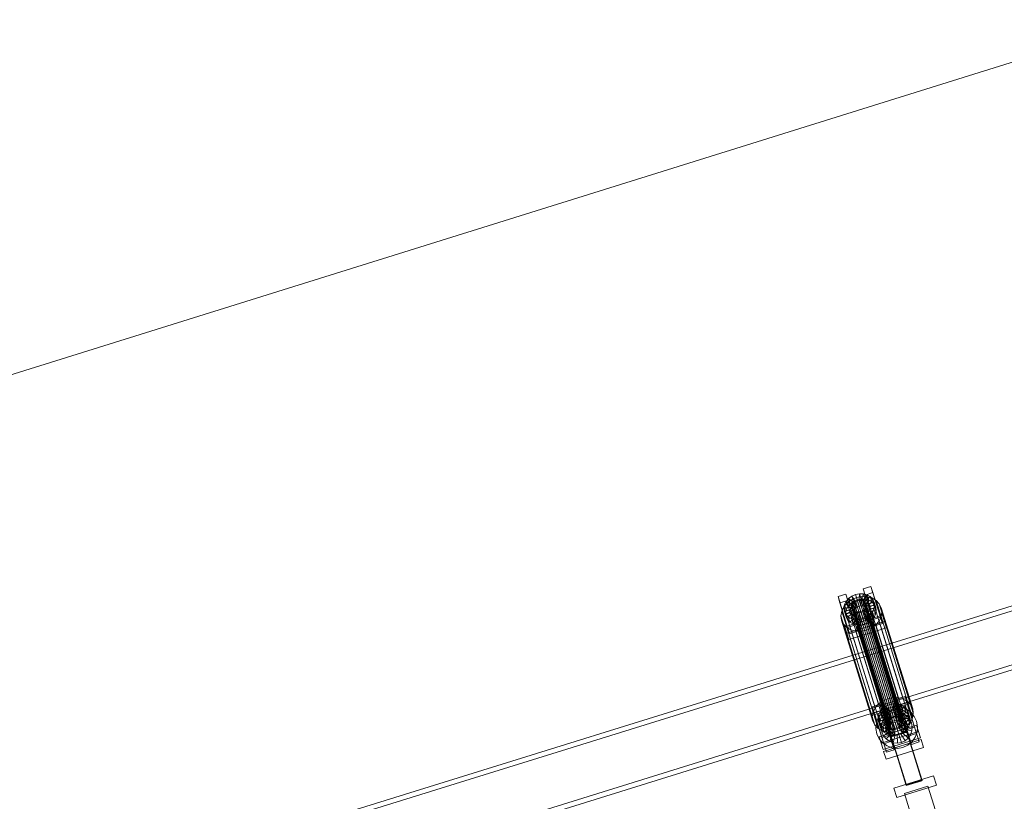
# Model space of a CAD drawing. Header units: millimetres. Extents: x -2233 to 61924, y -68080 to 6847.
# Tile 744 of 1056: x 16249 to 17450, y 1068 to 2021. Entities that reach past the tile are written whole.
import ezdxf

# ---------------------------------------------------------------- set-up
doc = ezdxf.new("R2010")
doc.units = ezdxf.units.MM
doc.layers.add('COTAS_P', color=1, linetype='Continuous', lineweight=0)
doc.layers.add('lateral_C02', color=7, linetype='Continuous', lineweight=0)
doc.dimstyles.new('R19_100', dxfattribs={"dimtxt": 250, "dimasz": 150, "dimexe": 150, "dimexo": 80, "dimgap": 100, "dimtad": 1, "dimtih": 1, "dimtoh": 1, "dimdsep": 46, "dimcen": 0.09, "dimadec": 0, "dimazin": 0, "dimtfac": 1, "dimtdec": 4, "dimtofl": 0, "dimtmove": 0, "dimatfit": 3, "dimfxl": 1, "dimtolj": 1, "dimtzin": 0, "dimarcsym": 0})

# ---------------------------------------------------------------- blocks, each defined once
blk = doc.blocks.new('DIM_R28_4')
at = {"layer": 'COTAS_P'}
for p, q in [((15248.4, 1279.1), (24311.8, 4109.1)), ((24311.8, 4109.1), (24155.2, 4107.3)), ((24311.8, 4109.1), (24182.1, 4021.4)), ((24580.1, 3250), (24311.8, 4109.1)), ((15248.4, 1279.1), (15378.1, 1366.8)), ((15248.4, 1279.1), (15405, 1280.8)), ((15516.6, 420), (15248.4, 1279.1))]:
    blk.add_line(p, q, dxfattribs=at)
blk.add_text('9495 P', height=250, rotation=17.3406, dxfattribs=at).set_placement((19750.3, 2789.5))

msp = doc.modelspace()

# ---------------------------------------------------------------- linework, layer by layer
at = {"layer": 'lateral_C02'}
for p, q in [((18224.729, 1544.304), (17288.772, 1253.81)), ((17290.55, 1248.079), (18226.507, 1538.574)), ((17309.174, 1188.074), (18245.131, 1478.568)), ((18246.91, 1472.838), (17310.953, 1182.344)), ((17268.094, 1320.3), (17272.946, 1321.26)), ((17272.84, 1312.937), (17272.946, 1321.26)), ((17272.946, 1321.26), (17277.785, 1321.142)), ((17272.946, 1321.26), (17274.986, 1314.686)), ((17277.444, 1327.253), (17286.99, 1330.234)), ((17279.825, 1319.584), (17277.444, 1327.253)), ((17277.444, 1327.253), (17289.195, 1289.731)), ((17289.37, 1322.565), (17279.825, 1319.584)), ((17286.99, 1330.234), (17289.37, 1322.565)), ((17298.74, 1292.711), (17286.99, 1330.234)), ((17289.37, 1322.565), (17301.121, 1285.042)), ((17246.899, 1317.716), (17256.444, 1320.696)), ((17249.279, 1310.047), (17246.899, 1317.716)), ((17246.899, 1317.716), (17258.649, 1280.193)), ((17258.825, 1313.027), (17249.279, 1310.047)), ((17261.03, 1272.524), (17249.279, 1310.047)), ((17253.924, 1305.37), (17257.957, 1310.093)), ((17254.713, 1307.97), (17256.631, 1311.946)), ((17256.444, 1320.696), (17258.825, 1313.027)), ((17268.195, 1283.174), (17256.444, 1320.696)), ((17256.631, 1311.946), (17259.648, 1315.479)), ((17265.112, 1308.526), (17256.631, 1311.946)), ((17256.631, 1311.946), (17258.672, 1305.372)), ((17257.957, 1310.093), (17263.184, 1313.902)), ((17257.957, 1310.093), (17296.212, 1186.838)), ((17258.825, 1313.027), (17270.575, 1275.505)), ((17259.648, 1315.479), (17263.558, 1318.328)), ((17266.541, 1310.199), (17259.648, 1315.479)), ((17259.648, 1315.479), (17261.689, 1308.905)), ((17265.598, 1311.755), (17261.689, 1308.905)), ((17263.184, 1313.902), (17269.247, 1316.538)), ((17263.184, 1313.902), (17301.439, 1190.648)), ((17263.558, 1318.328), (17268.094, 1320.3)), ((17268.393, 1311.549), (17263.558, 1318.328)), ((17263.558, 1318.328), (17265.598, 1311.755)), ((17263.863, 1307.738), (17264.772, 1309.621)), ((17264.772, 1309.621), (17266.201, 1311.295)), ((17264.772, 1309.621), (17309.148, 1166.646)), ((17266.541, 1310.199), (17265.112, 1308.526)), ((17270.134, 1313.727), (17265.598, 1311.755)), ((17265.598, 1311.755), (17270.433, 1304.975)), ((17266.201, 1311.295), (17268.053, 1312.645)), ((17266.201, 1311.295), (17310.577, 1168.319)), ((17268.393, 1311.549), (17266.541, 1310.199)), ((17268.582, 1303.626), (17266.541, 1310.199)), ((17268.053, 1312.645), (17270.202, 1313.579)), ((17268.053, 1312.645), (17312.429, 1169.669)), ((17270.542, 1312.483), (17268.094, 1320.3)), ((17268.094, 1320.3), (17270.134, 1313.727)), ((17270.542, 1312.483), (17268.393, 1311.549)), ((17270.433, 1304.975), (17268.393, 1311.549)), ((17269.247, 1316.538), (17275.734, 1317.821)), ((17269.247, 1316.538), (17307.502, 1193.284)), ((17274.986, 1314.686), (17270.134, 1313.727)), ((17270.134, 1313.727), (17272.582, 1305.909)), ((17270.202, 1313.579), (17272.5, 1314.033)), ((17270.202, 1313.579), (17314.577, 1170.603)), ((17272.84, 1312.937), (17270.542, 1312.483)), ((17272.582, 1305.909), (17270.542, 1312.483)), ((17272.5, 1314.033), (17274.792, 1313.977)), ((17272.5, 1314.033), (17316.876, 1171.058)), ((17275.132, 1312.882), (17272.84, 1312.937)), ((17274.88, 1306.364), (17272.84, 1312.937)), ((17274.792, 1313.977), (17276.922, 1313.415)), ((17274.792, 1313.977), (17319.168, 1171.002)), ((17274.986, 1314.686), (17274.88, 1306.364)), ((17279.825, 1314.568), (17274.986, 1314.686)), ((17275.132, 1312.882), (17277.785, 1321.142)), ((17277.262, 1312.319), (17275.132, 1312.882)), ((17277.172, 1306.308), (17275.132, 1312.882)), ((17275.734, 1317.821), (17282.203, 1317.663)), ((17275.734, 1317.821), (17313.989, 1194.567)), ((17276.922, 1313.415), (17278.743, 1312.384)), ((17276.922, 1313.415), (17321.297, 1170.439)), ((17279.825, 1314.568), (17277.172, 1306.308)), ((17277.262, 1312.319), (17282.28, 1319.954)), ((17279.083, 1311.288), (17277.262, 1312.319)), ((17279.302, 1305.746), (17277.262, 1312.319)), ((17277.785, 1321.142), (17282.28, 1319.954)), ((17277.785, 1321.142), (17279.825, 1314.568)), ((17278.743, 1312.384), (17280.133, 1310.955)), ((17278.743, 1312.384), (17323.119, 1169.409)), ((17279.083, 1311.288), (17286.126, 1317.778)), ((17280.473, 1309.859), (17279.083, 1311.288)), ((17281.123, 1304.715), (17279.083, 1311.288)), ((17284.321, 1313.381), (17279.302, 1305.746)), ((17291.575, 1282.062), (17279.825, 1319.584)), ((17284.321, 1313.381), (17279.825, 1314.568)), ((17280.133, 1310.955), (17280.996, 1309.226)), ((17280.133, 1310.955), (17324.508, 1167.98)), ((17280.473, 1309.859), (17289.059, 1314.762)), ((17281.336, 1308.13), (17280.473, 1309.859)), ((17282.513, 1303.286), (17280.473, 1309.859)), ((17288.166, 1311.205), (17281.123, 1304.715)), ((17290.881, 1311.11), (17281.336, 1308.13)), ((17282.203, 1317.663), (17288.213, 1316.076)), ((17282.203, 1317.663), (17320.458, 1194.409)), ((17282.28, 1319.954), (17286.126, 1317.778)), ((17282.28, 1319.954), (17284.321, 1313.381)), ((17288.166, 1311.205), (17284.321, 1313.381)), ((17286.126, 1317.778), (17289.059, 1314.762)), ((17286.126, 1317.778), (17288.166, 1311.205)), ((17291.1, 1308.188), (17288.166, 1311.205)), ((17288.213, 1316.076), (17293.353, 1313.167)), ((17288.213, 1316.076), (17326.467, 1192.821)), ((17289.059, 1314.762), (17290.881, 1311.11)), ((17289.059, 1314.762), (17291.1, 1308.188)), ((17292.922, 1304.537), (17290.881, 1311.11)), ((17290.881, 1311.11), (17291.467, 1307.073)), ((17293.353, 1313.167), (17297.275, 1309.134)), ((17293.353, 1313.167), (17331.608, 1189.912)), ((17250.436, 1294.509), (17251.359, 1300.054)), ((17251.359, 1300.054), (17253.924, 1305.37)), ((17251.359, 1300.054), (17289.614, 1176.8)), ((17253.924, 1305.37), (17292.179, 1182.115)), ((17254.023, 1303.822), (17254.713, 1307.97)), ((17263.876, 1304.677), (17254.023, 1303.822)), ((17254.023, 1303.822), (17256.063, 1297.248)), ((17254.608, 1299.785), (17254.023, 1303.822)), ((17264.154, 1302.765), (17254.608, 1299.785)), ((17254.608, 1299.785), (17256.649, 1293.211)), ((17256.43, 1296.133), (17254.608, 1299.785)), ((17264.203, 1306.642), (17254.713, 1307.97)), ((17254.713, 1307.97), (17256.753, 1301.396)), ((17256.753, 1301.396), (17256.063, 1297.248)), ((17256.063, 1297.248), (17265.917, 1298.104)), ((17256.063, 1297.248), (17256.649, 1293.211)), ((17265.017, 1301.036), (17256.43, 1296.133)), ((17258.672, 1305.372), (17256.753, 1301.396)), ((17256.753, 1301.396), (17266.243, 1300.069)), ((17261.689, 1308.905), (17258.672, 1305.372)), ((17258.672, 1305.372), (17267.152, 1301.952)), ((17266.406, 1299.607), (17259.364, 1293.117)), ((17261.689, 1308.905), (17268.582, 1303.626)), ((17268.228, 1298.576), (17263.209, 1290.941)), ((17263.536, 1305.773), (17263.863, 1307.738)), ((17263.814, 1303.861), (17263.536, 1305.773)), ((17263.536, 1305.773), (17307.912, 1162.798)), ((17264.677, 1302.131), (17263.814, 1303.861)), ((17263.814, 1303.861), (17308.189, 1160.885)), ((17263.863, 1307.738), (17308.239, 1164.762)), ((17264.203, 1306.642), (17263.876, 1304.677)), ((17265.917, 1298.104), (17263.876, 1304.677)), ((17263.876, 1304.677), (17264.154, 1302.765)), ((17266.194, 1296.191), (17264.154, 1302.765)), ((17264.154, 1302.765), (17265.017, 1301.036)), ((17265.112, 1308.526), (17264.203, 1306.642)), ((17266.243, 1300.069), (17264.203, 1306.642)), ((17266.066, 1300.702), (17264.677, 1302.131)), ((17264.677, 1302.131), (17309.052, 1159.156)), ((17267.057, 1294.462), (17265.017, 1301.036)), ((17265.017, 1301.036), (17266.406, 1299.607)), ((17267.152, 1301.952), (17265.112, 1308.526)), ((17265.917, 1298.104), (17266.243, 1300.069)), ((17266.194, 1296.191), (17265.917, 1298.104)), ((17267.888, 1299.671), (17266.066, 1300.702)), ((17266.066, 1300.702), (17310.442, 1157.727)), ((17266.243, 1300.069), (17267.152, 1301.952)), ((17268.447, 1293.033), (17266.406, 1299.607)), ((17266.406, 1299.607), (17268.228, 1298.576)), ((17267.152, 1301.952), (17268.582, 1303.626)), ((17270.357, 1298.013), (17267.705, 1289.753)), ((17270.017, 1299.109), (17267.888, 1299.671)), ((17267.888, 1299.671), (17312.263, 1156.696)), ((17270.268, 1292.002), (17268.228, 1298.576)), ((17268.228, 1298.576), (17270.357, 1298.013)), ((17268.582, 1303.626), (17270.433, 1304.975)), ((17272.309, 1299.053), (17270.017, 1299.109)), ((17270.017, 1299.109), (17314.393, 1156.134)), ((17272.398, 1291.44), (17270.357, 1298.013)), ((17270.357, 1298.013), (17272.649, 1297.957)), ((17270.433, 1304.975), (17272.582, 1305.909)), ((17274.608, 1299.508), (17272.309, 1299.053)), ((17272.309, 1299.053), (17316.685, 1156.078)), ((17272.649, 1297.957), (17272.544, 1289.635)), ((17272.582, 1305.909), (17274.88, 1306.364)), ((17272.649, 1297.957), (17274.948, 1298.412)), ((17274.69, 1291.384), (17272.649, 1297.957)), ((17276.756, 1300.442), (17274.608, 1299.508)), ((17274.608, 1299.508), (17318.983, 1156.532)), ((17274.88, 1306.364), (17277.172, 1306.308)), ((17274.948, 1298.412), (17277.096, 1299.346)), ((17274.948, 1298.412), (17277.396, 1290.595)), ((17276.988, 1291.838), (17274.948, 1298.412)), ((17278.608, 1301.791), (17276.756, 1300.442)), ((17276.756, 1300.442), (17321.132, 1157.466)), ((17277.096, 1299.346), (17278.948, 1300.696)), ((17277.096, 1299.346), (17281.932, 1292.567)), ((17279.137, 1292.772), (17277.096, 1299.346)), ((17277.172, 1306.308), (17279.302, 1305.746)), ((17280.037, 1303.465), (17278.608, 1301.791)), ((17278.608, 1301.791), (17322.984, 1158.816)), ((17278.948, 1300.696), (17280.377, 1302.369)), ((17278.948, 1300.696), (17285.841, 1295.416)), ((17280.989, 1294.122), (17278.948, 1300.696)), ((17279.302, 1305.746), (17281.123, 1304.715)), ((17280.946, 1305.348), (17280.037, 1303.465)), ((17280.037, 1303.465), (17324.413, 1160.49)), ((17280.377, 1302.369), (17281.286, 1304.253)), ((17280.377, 1302.369), (17288.858, 1298.949)), ((17282.418, 1295.796), (17280.377, 1302.369)), ((17281.273, 1307.313), (17280.946, 1305.348)), ((17280.946, 1305.348), (17325.322, 1162.373)), ((17280.996, 1309.226), (17281.273, 1307.313)), ((17325.371, 1166.25), (17280.996, 1309.226)), ((17281.123, 1304.715), (17282.513, 1303.286)), ((17281.273, 1307.313), (17325.649, 1164.338)), ((17281.286, 1304.253), (17281.613, 1306.218)), ((17281.286, 1304.253), (17290.777, 1302.925)), ((17283.327, 1297.679), (17281.286, 1304.253)), ((17281.336, 1308.13), (17283.376, 1301.556)), ((17281.613, 1306.218), (17281.336, 1308.13)), ((17281.613, 1306.218), (17291.467, 1307.073)), ((17283.654, 1299.644), (17281.613, 1306.218)), ((17283.327, 1297.679), (17282.418, 1295.796)), ((17291.1, 1308.188), (17282.513, 1303.286)), ((17282.513, 1303.286), (17283.376, 1301.556)), ((17283.654, 1299.644), (17283.327, 1297.679)), ((17292.817, 1296.352), (17283.327, 1297.679)), ((17283.376, 1301.556), (17292.922, 1304.537)), ((17283.376, 1301.556), (17283.654, 1299.644)), ((17293.507, 1300.5), (17283.654, 1299.644)), ((17288.858, 1298.949), (17285.841, 1295.416)), ((17290.777, 1302.925), (17288.858, 1298.949)), ((17288.858, 1298.949), (17290.898, 1292.376)), ((17291.467, 1307.073), (17290.777, 1302.925)), ((17290.777, 1302.925), (17292.817, 1296.352)), ((17292.922, 1304.537), (17291.1, 1308.188)), ((17291.467, 1307.073), (17293.507, 1300.5)), ((17292.817, 1296.352), (17293.507, 1300.5)), ((17293.507, 1300.5), (17292.922, 1304.537)), ((17297.275, 1309.134), (17299.711, 1304.253)), ((17297.275, 1309.134), (17335.53, 1185.88)), ((17300.494, 1298.856), (17299.571, 1293.311)), ((17299.711, 1304.253), (17300.494, 1298.856)), ((17337.965, 1180.999), (17299.711, 1304.253)), ((17300.494, 1298.856), (17338.749, 1175.602)), ((17251.22, 1289.112), (17250.436, 1294.509)), ((17250.436, 1294.509), (17288.691, 1171.255)), ((17253.655, 1284.231), (17251.22, 1289.112)), ((17251.22, 1289.112), (17289.474, 1165.858)), ((17255.296, 1280.863), (17301.114, 1295.169)), ((17256.43, 1296.133), (17258.47, 1289.56)), ((17259.364, 1293.117), (17256.43, 1296.133)), ((17256.649, 1293.211), (17266.194, 1296.191)), ((17256.649, 1293.211), (17258.47, 1289.56)), ((17303.495, 1287.5), (17257.676, 1273.193)), ((17303.563, 1287.352), (17257.744, 1273.045)), ((17258.47, 1289.56), (17267.057, 1294.462)), ((17258.47, 1289.56), (17261.404, 1286.543)), ((17259.364, 1293.117), (17261.404, 1286.543)), ((17263.209, 1290.941), (17259.364, 1293.117)), ((17261.404, 1286.543), (17268.447, 1293.033)), ((17261.404, 1286.543), (17265.25, 1284.367)), ((17263.209, 1290.941), (17265.25, 1284.367)), ((17267.705, 1289.753), (17263.209, 1290.941)), ((17265.25, 1284.367), (17270.268, 1292.002)), ((17267.057, 1294.462), (17266.194, 1296.191)), ((17268.447, 1293.033), (17267.057, 1294.462)), ((17267.705, 1289.753), (17269.745, 1283.18)), ((17272.544, 1289.635), (17267.705, 1289.753)), ((17270.268, 1292.002), (17268.447, 1293.033)), ((17269.745, 1283.18), (17272.398, 1291.44)), ((17269.812, 1281.322), (17288.903, 1287.283)), ((17288.979, 1287.04), (17269.888, 1281.079)), ((17272.398, 1291.44), (17270.268, 1292.002)), ((17274.69, 1291.384), (17272.398, 1291.44)), ((17277.396, 1290.595), (17272.544, 1289.635)), ((17272.544, 1289.635), (17274.584, 1283.062)), ((17274.584, 1283.062), (17274.69, 1291.384)), ((17276.988, 1291.838), (17274.69, 1291.384)), ((17279.137, 1292.772), (17276.988, 1291.838)), ((17279.436, 1284.021), (17276.988, 1291.838)), ((17281.932, 1292.567), (17277.396, 1290.595)), ((17277.396, 1290.595), (17279.436, 1284.021)), ((17280.989, 1294.122), (17279.137, 1292.772)), ((17283.972, 1285.993), (17279.137, 1292.772)), ((17279.436, 1284.021), (17283.972, 1285.993)), ((17282.418, 1295.796), (17280.989, 1294.122)), ((17287.881, 1288.843), (17280.989, 1294.122)), ((17285.841, 1295.416), (17281.932, 1292.567)), ((17281.932, 1292.567), (17283.972, 1285.993)), ((17290.898, 1292.376), (17282.418, 1295.796)), ((17283.972, 1285.993), (17287.881, 1288.843)), ((17285.841, 1295.416), (17287.881, 1288.843)), ((17287.881, 1288.843), (17290.898, 1292.376)), ((17288.903, 1287.283), (17288.979, 1287.04)), ((17349.296, 1093.879), (17288.903, 1287.283)), ((17288.979, 1287.04), (17349.372, 1093.635)), ((17298.74, 1292.711), (17289.195, 1289.731)), ((17289.195, 1289.731), (17291.575, 1282.062)), ((17290.898, 1292.376), (17292.817, 1296.352)), ((17297.006, 1287.996), (17292.973, 1283.272)), ((17299.571, 1293.311), (17297.006, 1287.996)), ((17297.006, 1287.996), (17335.261, 1164.741)), ((17301.121, 1285.042), (17298.74, 1292.711)), ((17299.571, 1293.311), (17337.826, 1170.057)), ((17301.114, 1295.169), (17303.495, 1287.5)), ((17303.563, 1287.352), (17301.114, 1295.169)), ((17303.495, 1287.5), (17305.943, 1279.683)), ((17305.943, 1279.683), (17303.563, 1287.352)), ((17257.577, 1280.199), (17253.655, 1284.231)), ((17253.655, 1284.231), (17291.91, 1160.977)), ((17257.676, 1273.193), (17255.296, 1280.863)), ((17255.296, 1280.863), (17257.744, 1273.045)), ((17262.718, 1277.29), (17257.577, 1280.199)), ((17257.577, 1280.199), (17295.832, 1156.944)), ((17268.195, 1283.174), (17258.649, 1280.193)), ((17258.649, 1280.193), (17261.03, 1272.524)), ((17260.124, 1265.376), (17305.943, 1279.683)), ((17261.03, 1272.524), (17270.575, 1275.505)), ((17268.727, 1275.702), (17262.718, 1277.29)), ((17262.718, 1277.29), (17300.972, 1154.035)), ((17265.25, 1284.367), (17269.745, 1283.18)), ((17270.575, 1275.505), (17268.195, 1283.174)), ((17275.196, 1275.544), (17268.727, 1275.702)), ((17268.727, 1275.702), (17306.982, 1152.447)), ((17269.745, 1283.18), (17274.584, 1283.062)), ((17269.888, 1281.079), (17269.812, 1281.322)), ((17330.205, 1087.917), (17269.812, 1281.322)), ((17330.281, 1087.674), (17269.888, 1281.079)), ((17274.584, 1283.062), (17279.436, 1284.021)), ((17281.683, 1276.827), (17275.196, 1275.544)), ((17275.196, 1275.544), (17313.451, 1152.29)), ((17287.747, 1279.463), (17281.683, 1276.827)), ((17281.683, 1276.827), (17319.938, 1153.573)), ((17292.973, 1283.272), (17287.747, 1279.463)), ((17287.747, 1279.463), (17326.001, 1156.208)), ((17291.575, 1282.062), (17301.121, 1285.042)), ((17292.973, 1283.272), (17331.228, 1160.018)), ((17260.124, 1265.376), (17257.676, 1273.193)), ((17257.744, 1273.045), (17260.124, 1265.376)), ((17288.772, 1253.81), (16352.815, 963.315)), ((17309.174, 1188.074), (17288.772, 1253.81)), ((17288.772, 1253.81), (17290.55, 1248.079)), ((16354.593, 957.585), (17290.55, 1248.079)), ((17290.55, 1248.079), (17310.953, 1182.344)), ((17301.439, 1190.648), (17296.212, 1186.838)), ((17307.502, 1193.284), (17301.439, 1190.648)), ((17313.989, 1194.567), (17307.502, 1193.284)), ((17320.458, 1194.409), (17313.989, 1194.567)), ((17319.099, 1193.043), (17328.645, 1196.023)), ((17321.48, 1185.374), (17319.099, 1193.043)), ((17319.099, 1193.043), (17330.85, 1155.52)), ((17326.467, 1192.821), (17320.458, 1194.409)), ((17331.608, 1189.912), (17326.467, 1192.821)), ((17328.645, 1196.023), (17331.025, 1188.354)), ((17340.396, 1158.501), (17328.645, 1196.023)), ((17335.53, 1185.88), (17331.608, 1189.912)), ((16373.217, 897.579), (17309.174, 1188.074)), ((17310.953, 1182.344), (16374.996, 891.849)), ((17288.554, 1183.505), (17298.099, 1186.486)), ((17290.934, 1175.836), (17288.554, 1183.505)), ((17288.554, 1183.505), (17300.305, 1145.983)), ((17292.179, 1182.115), (17289.614, 1176.8)), ((17300.48, 1178.817), (17290.934, 1175.836)), ((17296.212, 1186.838), (17292.179, 1182.115)), ((17296.368, 1173.759), (17298.287, 1177.735)), ((17298.099, 1186.486), (17300.48, 1178.817)), ((17309.85, 1148.963), (17298.099, 1186.486)), ((17298.287, 1177.735), (17301.304, 1181.268)), ((17306.767, 1174.315), (17298.287, 1177.735)), ((17298.287, 1177.735), (17300.327, 1171.161)), ((17299.844, 1175.31), (17304.936, 1179.558)), ((17300.48, 1178.817), (17312.23, 1141.294)), ((17301.304, 1181.268), (17305.213, 1184.118)), ((17308.196, 1175.989), (17301.304, 1181.268)), ((17301.304, 1181.268), (17303.344, 1174.695)), ((17307.253, 1177.544), (17303.344, 1174.695)), ((17304.936, 1179.558), (17310.953, 1182.343)), ((17305.213, 1184.118), (17309.749, 1186.09)), ((17310.048, 1177.338), (17305.213, 1184.118)), ((17305.213, 1184.118), (17307.253, 1177.544)), ((17311.789, 1179.516), (17307.253, 1177.544)), ((17307.253, 1177.544), (17312.089, 1170.765)), ((17310.048, 1177.338), (17308.196, 1175.989)), ((17309.749, 1186.09), (17314.601, 1187.049)), ((17312.197, 1178.272), (17309.749, 1186.09)), ((17309.749, 1186.09), (17311.789, 1179.516)), ((17312.197, 1178.272), (17310.048, 1177.338)), ((17312.089, 1170.765), (17310.048, 1177.338)), ((17310.953, 1182.343), (17317.486, 1183.477)), ((17316.641, 1180.476), (17311.789, 1179.516)), ((17311.789, 1179.516), (17314.237, 1171.699)), ((17314.495, 1178.727), (17312.197, 1178.272)), ((17314.237, 1171.699), (17312.197, 1178.272)), ((17314.495, 1178.727), (17314.601, 1187.049)), ((17316.787, 1178.671), (17314.495, 1178.727)), ((17316.536, 1172.153), (17314.495, 1178.727)), ((17314.601, 1187.049), (17319.44, 1186.931)), ((17314.601, 1187.049), (17316.641, 1180.476)), ((17316.641, 1180.476), (17316.536, 1172.153)), ((17321.48, 1180.358), (17316.641, 1180.476)), ((17316.787, 1178.671), (17319.44, 1186.931)), ((17318.917, 1178.109), (17316.787, 1178.671)), ((17318.828, 1172.097), (17316.787, 1178.671)), ((17317.486, 1183.477), (17324.09, 1182.88)), ((17321.48, 1180.358), (17318.828, 1172.097)), ((17318.917, 1178.109), (17323.935, 1185.744)), ((17320.738, 1177.078), (17318.917, 1178.109)), ((17320.957, 1171.535), (17318.917, 1178.109)), ((17319.44, 1186.931), (17323.935, 1185.744)), ((17319.44, 1186.931), (17321.48, 1180.358)), ((17320.738, 1177.078), (17327.781, 1183.568)), ((17325.976, 1179.17), (17320.957, 1171.535)), ((17331.025, 1188.354), (17321.48, 1185.374)), ((17333.23, 1147.851), (17321.48, 1185.374)), ((17325.976, 1179.17), (17321.48, 1180.358)), ((17322.128, 1175.649), (17330.715, 1180.551)), ((17322.168, 1183.331), (17331.714, 1186.312)), ((17322.168, 1183.331), (17336.475, 1137.513)), ((17323.935, 1185.744), (17327.781, 1183.568)), ((17323.935, 1185.744), (17325.976, 1179.17)), ((17324.09, 1182.88), (17330.314, 1180.595)), ((17329.821, 1176.994), (17325.976, 1179.17)), ((17327.781, 1183.568), (17330.715, 1180.551)), ((17327.781, 1183.568), (17329.821, 1176.994)), ((17330.314, 1180.595), (17335.735, 1176.777)), ((17330.715, 1180.551), (17332.536, 1176.9)), ((17330.715, 1180.551), (17332.755, 1173.978)), ((17331.025, 1188.354), (17342.776, 1150.832)), ((17346.02, 1140.493), (17331.714, 1186.312)), ((17337.965, 1180.999), (17335.53, 1185.88)), ((17338.749, 1175.602), (17337.965, 1180.999)), ((17289.614, 1176.8), (17288.691, 1171.255)), ((17288.691, 1171.255), (17289.474, 1165.858)), ((17289.474, 1165.858), (17291.91, 1160.977)), ((17302.685, 1138.314), (17290.934, 1175.836)), ((17291.623, 1173.793), (17301.168, 1176.774)), ((17291.623, 1173.793), (17305.929, 1127.975)), ((17293.741, 1163.664), (17296.026, 1169.889)), ((17295.678, 1169.611), (17296.368, 1173.759)), ((17305.532, 1170.467), (17295.678, 1169.611)), ((17295.678, 1169.611), (17297.718, 1163.037)), ((17296.264, 1165.574), (17295.678, 1169.611)), ((17296.026, 1169.889), (17299.844, 1175.31)), ((17305.809, 1168.554), (17296.264, 1165.574)), ((17296.264, 1165.574), (17298.304, 1159)), ((17298.085, 1161.923), (17296.264, 1165.574)), ((17305.858, 1172.432), (17296.368, 1173.759)), ((17296.368, 1173.759), (17298.408, 1167.185)), ((17298.408, 1167.185), (17297.718, 1163.037)), ((17306.672, 1166.825), (17298.085, 1161.923)), ((17300.327, 1171.161), (17298.408, 1167.185)), ((17298.408, 1167.185), (17307.899, 1165.858)), ((17299.985, 1162.262), (17301.695, 1166.918)), ((17303.344, 1174.695), (17300.327, 1171.161)), ((17300.327, 1171.161), (17308.808, 1167.741)), ((17308.062, 1165.396), (17301.019, 1158.906)), ((17315.475, 1130.956), (17301.168, 1176.774)), ((17301.695, 1166.918), (17304.551, 1170.973)), ((17310.552, 1162.276), (17301.695, 1166.918)), ((17303.344, 1174.695), (17310.237, 1169.415)), ((17304.551, 1170.973), (17308.359, 1174.151)), ((17311.905, 1164.197), (17304.551, 1170.973)), ((17305.858, 1172.432), (17305.532, 1170.467)), ((17307.572, 1163.893), (17305.532, 1170.467)), ((17305.532, 1170.467), (17305.809, 1168.554)), ((17307.849, 1161.981), (17305.809, 1168.554)), ((17305.809, 1168.554), (17306.672, 1166.825)), ((17306.767, 1174.315), (17305.858, 1172.432)), ((17307.899, 1165.858), (17305.858, 1172.432)), ((17308.712, 1160.251), (17306.672, 1166.825)), ((17306.672, 1166.825), (17308.062, 1165.396)), ((17308.196, 1175.989), (17306.767, 1174.315)), ((17308.808, 1167.741), (17306.767, 1174.315)), ((17307.572, 1163.893), (17307.899, 1165.858)), ((17307.899, 1165.858), (17308.808, 1167.741)), ((17310.102, 1158.823), (17308.062, 1165.396)), ((17308.062, 1165.396), (17309.883, 1164.365)), ((17310.237, 1169.415), (17308.196, 1175.989)), ((17309.148, 1166.646), (17308.239, 1164.762)), ((17308.359, 1174.151), (17312.86, 1176.234)), ((17313.709, 1165.702), (17308.359, 1174.151)), ((17308.808, 1167.741), (17310.237, 1169.415)), ((17310.577, 1168.319), (17309.148, 1166.646)), ((17310.237, 1169.415), (17312.089, 1170.765)), ((17312.429, 1169.669), (17310.577, 1168.319)), ((17311.905, 1164.197), (17313.709, 1165.702)), ((17312.089, 1170.765), (17314.237, 1171.699)), ((17314.577, 1170.603), (17312.429, 1169.669)), ((17312.86, 1176.234), (17317.747, 1177.082)), ((17315.841, 1166.689), (17312.86, 1176.234)), ((17313.709, 1165.702), (17315.841, 1166.689)), ((17314.237, 1171.699), (17316.536, 1172.153)), ((17316.876, 1171.058), (17314.577, 1170.603)), ((17315.841, 1166.689), (17318.156, 1167.09)), ((17316.536, 1172.153), (17318.828, 1172.097)), ((17316.603, 1164.201), (17318.752, 1165.135)), ((17319.168, 1171.002), (17316.876, 1171.058)), ((17318.156, 1167.09), (17317.747, 1177.082)), ((17317.747, 1177.082), (17322.687, 1176.636)), ((17318.156, 1167.09), (17320.496, 1166.879)), ((17318.752, 1165.135), (17320.603, 1166.485)), ((17318.752, 1165.135), (17323.587, 1158.356)), ((17320.792, 1158.562), (17318.752, 1165.135)), ((17318.828, 1172.097), (17320.957, 1171.535)), ((17321.297, 1170.439), (17319.168, 1171.002)), ((17320.496, 1166.879), (17322.687, 1176.636)), ((17320.496, 1166.879), (17322.701, 1166.069)), ((17320.603, 1166.485), (17322.033, 1168.159)), ((17320.603, 1166.485), (17327.496, 1161.206)), ((17322.644, 1159.912), (17320.603, 1166.485)), ((17322.128, 1175.649), (17320.738, 1177.078)), ((17322.779, 1170.504), (17320.738, 1177.078)), ((17320.957, 1171.535), (17322.779, 1170.504)), ((17323.119, 1169.409), (17321.297, 1170.439)), ((17322.033, 1168.159), (17322.942, 1170.042)), ((17322.033, 1168.159), (17330.513, 1164.739)), ((17324.073, 1161.585), (17322.033, 1168.159)), ((17322.991, 1173.919), (17322.128, 1175.649)), ((17324.168, 1169.075), (17322.128, 1175.649)), ((17322.687, 1176.636), (17327.343, 1174.927)), ((17322.701, 1166.069), (17327.343, 1174.927)), ((17322.701, 1166.069), (17324.622, 1164.716)), ((17329.821, 1176.994), (17322.779, 1170.504)), ((17322.779, 1170.504), (17324.168, 1169.075)), ((17322.942, 1170.042), (17323.268, 1172.007)), ((17322.942, 1170.042), (17332.432, 1168.715)), ((17324.982, 1163.469), (17322.942, 1170.042)), ((17332.536, 1176.9), (17322.991, 1173.919)), ((17322.991, 1173.919), (17325.031, 1167.346)), ((17323.268, 1172.007), (17322.991, 1173.919)), ((17324.508, 1167.98), (17323.119, 1169.409)), ((17323.268, 1172.007), (17333.122, 1172.863)), ((17325.309, 1165.434), (17323.268, 1172.007)), ((17332.755, 1173.978), (17324.168, 1169.075)), ((17324.168, 1169.075), (17325.031, 1167.346)), ((17325.371, 1166.25), (17324.508, 1167.98)), ((17324.622, 1164.716), (17331.398, 1172.07)), ((17325.309, 1165.434), (17324.982, 1163.469)), ((17325.031, 1167.346), (17334.577, 1170.326)), ((17325.031, 1167.346), (17325.309, 1165.434)), ((17335.163, 1166.289), (17325.309, 1165.434)), ((17325.649, 1164.338), (17325.371, 1166.25)), ((17326.127, 1162.912), (17334.576, 1168.262)), ((17327.343, 1174.927), (17331.398, 1172.07)), ((17332.755, 1173.978), (17329.821, 1176.994)), ((17332.432, 1168.715), (17330.513, 1164.739)), ((17331.398, 1172.07), (17334.576, 1168.262)), ((17333.122, 1172.863), (17332.432, 1168.715)), ((17332.432, 1168.715), (17334.472, 1162.141)), ((17334.577, 1170.326), (17332.536, 1176.9)), ((17332.536, 1176.9), (17333.122, 1172.863)), ((17334.577, 1170.326), (17332.755, 1173.978)), ((17333.122, 1172.863), (17335.163, 1166.289)), ((17334.472, 1162.141), (17335.163, 1166.289)), ((17334.576, 1168.262), (17336.66, 1163.761)), ((17335.163, 1166.289), (17334.577, 1170.326)), ((17335.261, 1164.741), (17337.826, 1170.057)), ((17335.735, 1176.777), (17339.983, 1171.686)), ((17337.826, 1170.057), (17338.749, 1175.602)), ((17339.983, 1171.686), (17342.769, 1165.668)), ((17342.769, 1165.668), (17343.902, 1159.135)), ((17291.91, 1160.977), (17295.832, 1156.944)), ((17293.145, 1157.061), (17293.741, 1163.664)), ((17294.278, 1150.527), (17293.145, 1157.061)), ((17295.832, 1156.944), (17300.972, 1154.035)), ((17296.951, 1146.652), (17342.77, 1160.958)), ((17297.718, 1163.037), (17307.572, 1163.893)), ((17297.718, 1163.037), (17298.304, 1159)), ((17298.085, 1161.923), (17300.126, 1155.349)), ((17301.019, 1158.906), (17298.085, 1161.923)), ((17298.304, 1159), (17307.849, 1161.981)), ((17298.304, 1159), (17300.126, 1155.349)), ((17345.15, 1153.289), (17299.332, 1138.983)), ((17345.218, 1153.141), (17299.399, 1138.835)), ((17299.539, 1157.322), (17299.985, 1162.262)), ((17309.531, 1157.73), (17299.539, 1157.322)), ((17300.387, 1152.435), (17299.539, 1157.322)), ((17309.742, 1160.07), (17299.985, 1162.262)), ((17300.126, 1155.349), (17308.712, 1160.251)), ((17300.126, 1155.349), (17303.059, 1152.333)), ((17309.932, 1155.415), (17300.387, 1152.435)), ((17300.972, 1154.035), (17306.982, 1152.447)), ((17301.019, 1158.906), (17303.059, 1152.333)), ((17304.865, 1156.73), (17301.019, 1158.906)), ((17310.919, 1153.283), (17302.471, 1147.934)), ((17303.059, 1152.333), (17310.102, 1158.823)), ((17309.883, 1164.365), (17304.865, 1156.73)), ((17304.865, 1156.73), (17306.905, 1150.157)), ((17309.36, 1155.543), (17304.865, 1156.73)), ((17306.905, 1150.157), (17311.923, 1157.792)), ((17307.849, 1161.981), (17307.572, 1163.893)), ((17308.712, 1160.251), (17307.849, 1161.981)), ((17308.239, 1164.762), (17307.912, 1162.798)), ((17307.912, 1162.798), (17308.189, 1160.885)), ((17308.189, 1160.885), (17309.052, 1159.156)), ((17310.102, 1158.823), (17308.712, 1160.251)), ((17309.052, 1159.156), (17310.442, 1157.727)), ((17312.013, 1163.803), (17309.36, 1155.543)), ((17309.36, 1155.543), (17311.4, 1148.969)), ((17314.199, 1155.425), (17309.36, 1155.543)), ((17309.531, 1157.73), (17309.742, 1160.07)), ((17309.932, 1155.415), (17309.531, 1157.73)), ((17309.742, 1160.07), (17310.552, 1162.276)), ((17311.923, 1157.792), (17309.883, 1164.365)), ((17309.883, 1164.365), (17312.013, 1163.803)), ((17310.919, 1153.283), (17309.932, 1155.415)), ((17311.923, 1157.792), (17310.102, 1158.823)), ((17310.442, 1157.727), (17312.263, 1156.696)), ((17310.552, 1162.276), (17311.905, 1164.197)), ((17312.425, 1151.479), (17310.919, 1153.283)), ((17311.381, 1147.386), (17330.472, 1153.348)), ((17311.4, 1148.969), (17314.053, 1157.229)), ((17314.053, 1157.229), (17311.923, 1157.792)), ((17314.053, 1157.229), (17312.013, 1163.803)), ((17312.013, 1163.803), (17314.305, 1163.747)), ((17312.263, 1156.696), (17314.393, 1156.134)), ((17313.451, 1152.29), (17319.938, 1153.573)), ((17316.345, 1157.173), (17314.053, 1157.229)), ((17314.305, 1163.747), (17314.199, 1155.425)), ((17319.051, 1156.384), (17314.199, 1155.425)), ((17314.199, 1155.425), (17316.239, 1148.851)), ((17314.305, 1163.747), (17316.603, 1164.201)), ((17316.345, 1157.173), (17314.305, 1163.747)), ((17314.393, 1156.134), (17316.685, 1156.078)), ((17316.239, 1148.851), (17316.345, 1157.173)), ((17318.643, 1157.628), (17316.345, 1157.173)), ((17316.603, 1164.201), (17319.051, 1156.384)), ((17318.643, 1157.628), (17316.603, 1164.201)), ((17316.685, 1156.078), (17318.983, 1156.532)), ((17320.792, 1158.562), (17318.643, 1157.628)), ((17321.091, 1149.811), (17318.643, 1157.628)), ((17318.983, 1156.532), (17321.132, 1157.466)), ((17323.587, 1158.356), (17319.051, 1156.384)), ((17319.051, 1156.384), (17321.091, 1149.811)), ((17319.938, 1153.573), (17326.001, 1156.208)), ((17322.644, 1159.912), (17320.792, 1158.562)), ((17325.627, 1151.783), (17320.792, 1158.562)), ((17321.132, 1157.466), (17322.984, 1158.816)), ((17324.073, 1161.585), (17322.644, 1159.912)), ((17329.537, 1154.632), (17322.644, 1159.912)), ((17322.984, 1158.816), (17324.413, 1160.49)), ((17327.496, 1161.206), (17323.587, 1158.356)), ((17323.587, 1158.356), (17325.627, 1151.783)), ((17324.982, 1163.469), (17324.073, 1161.585)), ((17332.554, 1158.165), (17324.073, 1161.585)), ((17324.413, 1160.49), (17325.322, 1162.373)), ((17324.622, 1164.716), (17326.127, 1162.912)), ((17334.472, 1162.141), (17324.982, 1163.469)), ((17326.495, 1153.92), (17325.142, 1151.999)), ((17325.322, 1162.373), (17325.649, 1164.338)), ((17325.627, 1151.783), (17329.537, 1154.632)), ((17326.001, 1156.208), (17331.228, 1160.018)), ((17326.127, 1162.912), (17327.114, 1160.78)), ((17327.305, 1156.126), (17326.495, 1153.92)), ((17326.495, 1153.92), (17335.352, 1149.278)), ((17336.66, 1163.761), (17327.114, 1160.78)), ((17327.114, 1160.78), (17327.516, 1158.465)), ((17327.516, 1158.465), (17327.305, 1156.126)), ((17327.305, 1156.126), (17337.061, 1153.934)), ((17330.513, 1164.739), (17327.496, 1161.206)), ((17327.496, 1161.206), (17329.537, 1154.632)), ((17327.516, 1158.465), (17337.507, 1158.874)), ((17329.537, 1154.632), (17332.554, 1158.165)), ((17330.472, 1153.348), (17330.72, 1152.555)), ((17348.981, 1094.082), (17330.472, 1153.348)), ((17330.513, 1164.739), (17332.554, 1158.165)), ((17340.396, 1158.501), (17330.85, 1155.52)), ((17330.85, 1155.52), (17333.23, 1147.851)), ((17331.228, 1160.018), (17335.261, 1164.741)), ((17332.554, 1158.165), (17334.472, 1162.141)), ((17337.061, 1153.934), (17335.352, 1149.278)), ((17336.66, 1163.761), (17337.507, 1158.874)), ((17337.507, 1158.874), (17337.061, 1153.934)), ((17342.776, 1150.832), (17340.396, 1158.501)), ((17342.77, 1160.958), (17345.15, 1153.289)), ((17345.218, 1153.141), (17342.77, 1160.958)), ((17343.902, 1159.135), (17343.306, 1152.531)), ((17345.15, 1153.289), (17347.598, 1145.472)), ((17347.598, 1145.472), (17345.218, 1153.141)), ((17297.063, 1144.51), (17294.278, 1150.527)), ((17299.332, 1138.983), (17296.951, 1146.652)), ((17296.951, 1146.652), (17299.399, 1138.835)), ((17301.311, 1139.419), (17297.063, 1144.51)), ((17309.85, 1148.963), (17300.305, 1145.983)), ((17300.305, 1145.983), (17302.685, 1138.314)), ((17302.471, 1147.934), (17300.387, 1152.435)), ((17301.78, 1131.166), (17347.598, 1145.472)), ((17302.469, 1128.99), (17348.288, 1143.297)), ((17305.648, 1144.125), (17302.471, 1147.934)), ((17302.685, 1138.314), (17312.23, 1141.294)), ((17303.059, 1152.333), (17306.905, 1150.157)), ((17312.425, 1151.479), (17305.648, 1144.125)), ((17309.703, 1141.269), (17305.648, 1144.125)), ((17306.905, 1150.157), (17311.4, 1148.969)), ((17306.982, 1152.447), (17313.451, 1152.29)), ((17314.345, 1150.126), (17309.703, 1141.269)), ((17314.359, 1139.56), (17309.703, 1141.269)), ((17312.23, 1141.294), (17309.85, 1148.963)), ((17311.629, 1146.593), (17311.381, 1147.386)), ((17329.89, 1088.12), (17311.381, 1147.386)), ((17311.4, 1148.969), (17316.239, 1148.851)), ((17330.72, 1152.555), (17311.629, 1146.593)), ((17330.138, 1087.327), (17311.629, 1146.593)), ((17314.345, 1150.126), (17312.425, 1151.479)), ((17316.551, 1149.317), (17314.345, 1150.126)), ((17316.551, 1149.317), (17314.359, 1139.56)), ((17316.239, 1148.851), (17321.091, 1149.811)), ((17318.891, 1149.105), (17316.551, 1149.317)), ((17321.206, 1149.507), (17318.891, 1149.105)), ((17318.891, 1149.105), (17319.299, 1139.114)), ((17321.091, 1149.811), (17325.627, 1151.783)), ((17323.338, 1150.494), (17321.206, 1149.507)), ((17321.206, 1149.507), (17324.186, 1139.961)), ((17325.142, 1151.999), (17323.338, 1150.494)), ((17323.338, 1150.494), (17328.687, 1142.045)), ((17328.687, 1142.045), (17324.186, 1139.961)), ((17325.142, 1151.999), (17332.496, 1145.223)), ((17332.496, 1145.223), (17328.687, 1142.045)), ((17330.72, 1152.555), (17349.229, 1093.289)), ((17335.352, 1149.278), (17332.496, 1145.223)), ((17333.23, 1147.851), (17342.776, 1150.832)), ((17341.021, 1146.307), (17337.202, 1140.886)), ((17343.306, 1152.531), (17341.021, 1146.307)), ((17351.268, 1133.751), (17348.288, 1143.297)), ((17301.78, 1131.166), (17299.332, 1138.983)), ((17299.399, 1138.835), (17301.78, 1131.166)), ((17306.732, 1135.601), (17301.311, 1139.419)), ((17305.45, 1119.445), (17351.268, 1133.751)), ((17305.929, 1127.975), (17315.475, 1130.956)), ((17312.957, 1133.315), (17306.732, 1135.601)), ((17319.561, 1132.719), (17312.957, 1133.315)), ((17319.299, 1139.114), (17314.359, 1139.56)), ((17334.924, 1139.124), (17315.833, 1133.163)), ((17330.02, 1087.726), (17315.833, 1133.163)), ((17324.186, 1139.961), (17319.299, 1139.114)), ((17326.094, 1133.852), (17319.561, 1132.719)), ((17332.111, 1136.638), (17326.094, 1133.852)), ((17337.202, 1140.886), (17332.111, 1136.638)), ((17334.924, 1139.124), (17349.111, 1093.687)), ((17336.475, 1137.513), (17346.02, 1140.493)), ((17302.469, 1128.99), (17305.45, 1119.445)), ((17315.022, 1084.091), (17363.513, 1099.232)), ((17348.981, 1094.082), (17329.89, 1088.12)), ((17349.111, 1093.687), (17330.02, 1087.726)), ((17330.138, 1087.327), (17349.229, 1093.289)), ((17349.296, 1093.879), (17330.205, 1087.917)), ((17330.281, 1087.674), (17349.372, 1093.635)), ((17349.229, 1093.289), (17348.981, 1094.082)), ((17349.372, 1093.635), (17349.296, 1093.879)), ((17367.09, 1087.777), (17363.513, 1099.232)), ((17315.022, 1084.091), (17318.599, 1072.636)), ((17318.599, 1072.636), (17367.09, 1087.777)), ((17327.93, 1077.645), (17356.566, 1086.587)), ((17329.89, 1088.12), (17330.138, 1087.327)), ((17330.205, 1087.917), (17330.281, 1087.674)), ((17386.339, 991.236), (17356.566, 1086.587)), ((17327.93, 1077.645), (17357.702, 982.295))]:
    msp.add_line(p, q, dxfattribs=at)

# ---------------------------------------------------------------- dimensions: what is measured, and where the dimension line sits
at = {"layer": 'COTAS_P'}
dim = msp.add_aligned_dim(p1=(15516.618, 420), p2=(24580.067, 3250), distance=900, text='<> P', dimstyle='R19_100', dxfattribs=at)
dim.commit()
dim.dimension.update_dxf_attribs({"geometry": 'DIM_R28_4', "text_midpoint": (19780.096, 2694.095)})

doc.saveas('drawing.dxf')
